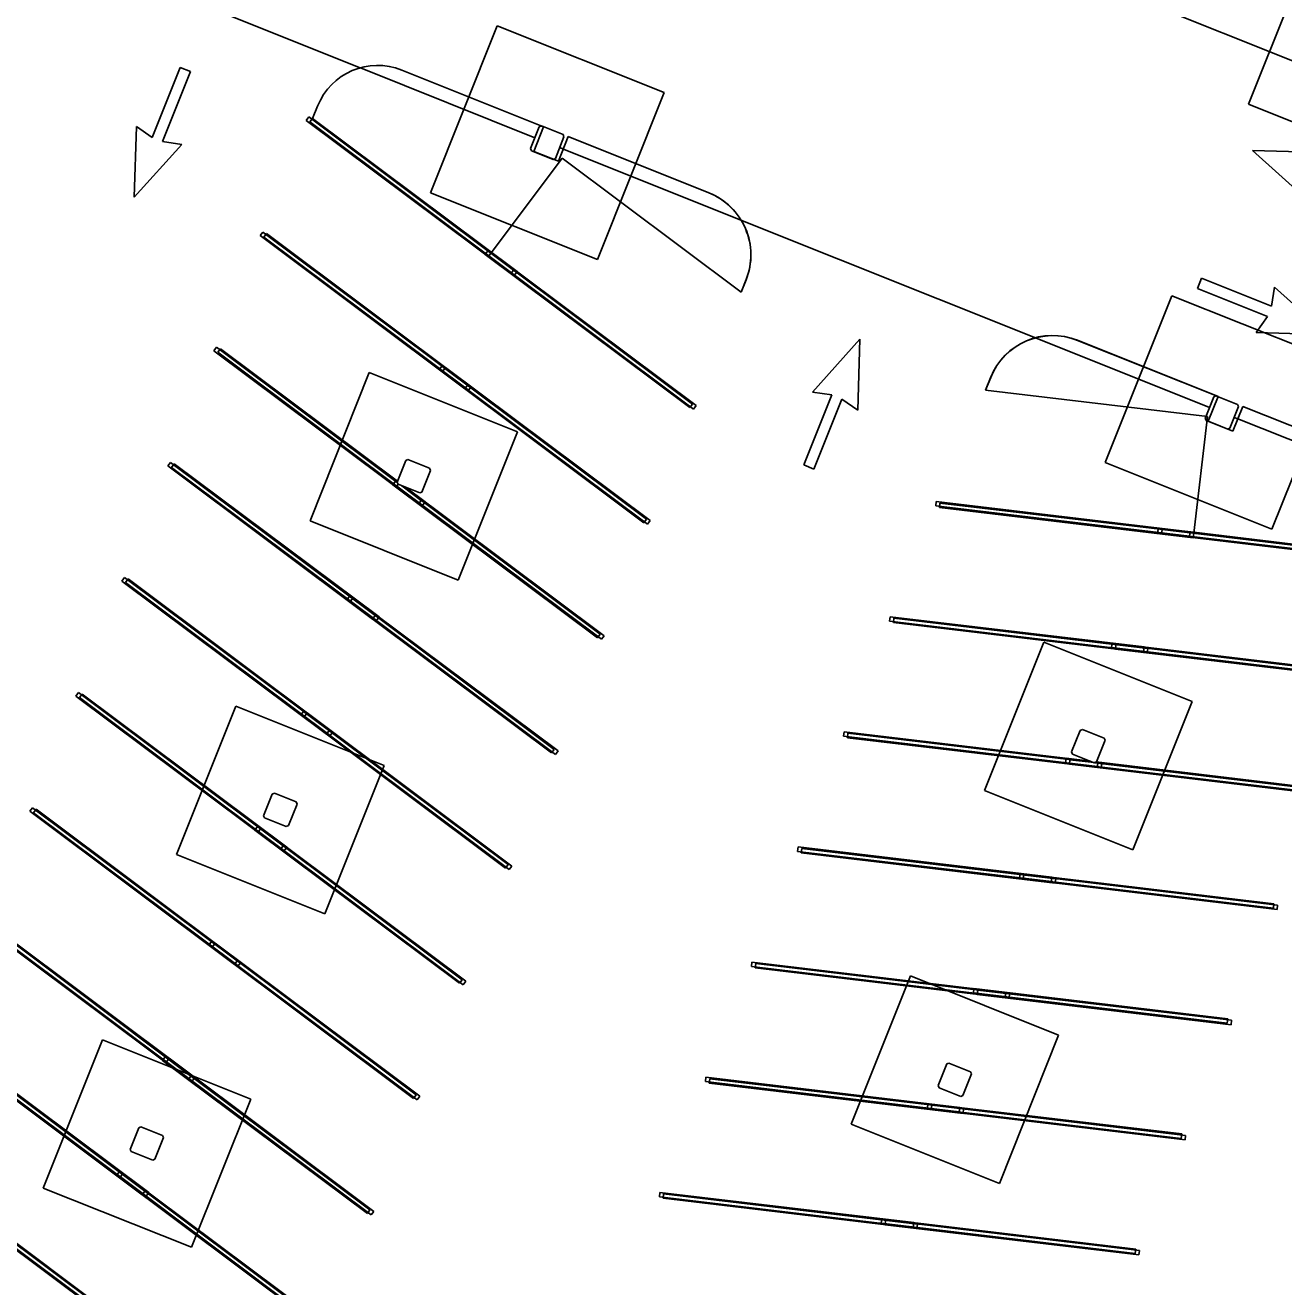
# Model space of a CAD drawing. Extents: x 468143 to 491361, y 1438528 to 1468730.
# Drawn here: x 488837.5 to 488932.1, y 1467080.3 to 1467175.1 of the extents above; entities that cross this region are included whole.
import ezdxf

# ---------------------------------------------------------------- set-up
doc = ezdxf.new("R2010")
doc.units = 0
doc.layers.add('Default', color=7, linetype='Continuous')
doc.layers.add('Xreference_dp', color=7, linetype='Continuous')

# ---------------------------------------------------------------- blocks, each defined once
blk = doc.blocks.new('Footing-Rectangular - F1-181549-FOUNDATION PLAN_1')
at = {"layer": 'Default'}
for p, q in [((72, 72), (-72, 72)), ((-72, 72), (-72, -72)), ((-72, -72), (-72, 72)), ((-72, 72), (72, 72)), ((72, -72), (72, 72)), ((72, 72), (72, -72)), ((-72, -72), (72, -72)), ((72, -72), (-72, -72))]:
    blk.add_line(p, q, dxfattribs=at)
blk = doc.blocks.new('Footing-Rectangular - F14-740151-FOUNDATION PLAN_1')
at = {"layer": 'Default'}
for p, q in [((81, 81), (-81, 81)), ((-81, 81), (-81, -81)), ((-81, -81), (-81, 81)), ((-81, 81), (81, 81)), ((81, -81), (81, 81)), ((81, 81), (81, -81)), ((-81, -81), (81, -81)), ((81, -81), (-81, -81))]:
    blk.add_line(p, q, dxfattribs=at)

msp = doc.modelspace()

# ---------------------------------------------------------------- linework, layer by layer
at = {"layer": 'Xreference_dp'}
for p, q in [((488871.705, 1467196.824), (489040.048, 1467129.477)), ((488934.421, 1467181.687), (488929.407, 1467169.153)), ((488862.681, 1467171.888), (488840.656, 1467180.699)), ((488840.656, 1467180.699), (488862.681, 1467171.888)), ((488849.153, 1467171.915), (488847.047, 1467166.653)), ((488847.821, 1467166.343), (488849.926, 1467171.606)), ((488849.926, 1467171.606), (488849.153, 1467171.915)), ((488875.807, 1467166.637), (488862.695, 1467171.883)), ((488862.695, 1467171.883), (488875.807, 1467166.637)), ((488876.452, 1467167.46), (488865.802, 1467171.721)), ((488876.452, 1467167.46), (488865.802, 1467171.721)), ((488859.472, 1467169.009), (488859.101, 1467168.08)), ((488859.101, 1467168.08), (488859.472, 1467169.009)), ((488929.407, 1467169.153), (488941.941, 1467164.139)), ((488858.607, 1467167.927), (488858.807, 1467168.194)), ((488858.607, 1467167.927), (488873.987, 1467156.419)), ((488858.807, 1467168.194), (488874.187, 1467156.686)), ((488858.89, 1467167.816), (488859.09, 1467168.083)), ((488858.89, 1467167.816), (488874.27, 1467156.309)), ((488859.09, 1467168.083), (488874.47, 1467156.576)), ((488859.101, 1467168.08), (488872.551, 1467158.017)), ((488845.856, 1467167.488), (488845.701, 1467162.166)), ((488847.047, 1467166.653), (488845.856, 1467167.488)), ((488876.128, 1467167.446), (488875.478, 1467165.821)), ((488875.71, 1467165.603), (488876.452, 1467167.46)), ((488876.29, 1467167.516), (488876.128, 1467167.446)), ((488877.915, 1467166.866), (488876.29, 1467167.516)), ((488877.335, 1467165.078), (488877.985, 1467166.703)), ((488878.309, 1467166.717), (488877.566, 1467164.86)), ((488877.985, 1467166.703), (488877.915, 1467166.866)), ((488888.861, 1467162.496), (488878.309, 1467166.717)), ((488878.309, 1467166.717), (488888.88, 1467162.488)), ((488845.701, 1467162.166), (488849.26, 1467166.126)), ((488849.26, 1467166.126), (488847.821, 1467166.343)), ((488875.478, 1467165.821), (488875.547, 1467165.659)), ((488877.936, 1467165.785), (488877.664, 1467165.894)), ((488877.664, 1467165.894), (488877.936, 1467165.785)), ((488891.281, 1467160.446), (488877.936, 1467165.785)), ((488877.936, 1467165.785), (488891.281, 1467160.446)), ((488872.551, 1467158.017), (488877.843, 1467165.089)), ((488875.547, 1467165.659), (488877.172, 1467165.009)), ((488877.566, 1467164.86), (488875.71, 1467165.603)), ((488877.172, 1467165.009), (488877.335, 1467165.078)), ((488877.843, 1467165.089), (488891.292, 1467155.027)), ((488891.292, 1467155.027), (488877.843, 1467165.089)), ((488929.721, 1467165.667), (488933.681, 1467162.108)), ((488935.043, 1467165.512), (488929.721, 1467165.667)), ((488913.413, 1467151.592), (488891.281, 1467160.446)), ((488891.281, 1467160.446), (488913.413, 1467151.592)), ((488855.146, 1467159.276), (488855.346, 1467159.543)), ((488855.146, 1467159.276), (488870.526, 1467147.769)), ((488855.346, 1467159.543), (488870.726, 1467148.035)), ((488855.43, 1467159.165), (488855.629, 1467159.432)), ((488855.43, 1467159.165), (488870.809, 1467147.658)), ((488855.629, 1467159.432), (488871.009, 1467147.925)), ((488872.058, 1467157.863), (488872.257, 1467158.13)), ((488887.438, 1467146.356), (488872.058, 1467157.863)), ((488887.637, 1467146.623), (488872.257, 1467158.13)), ((488872.341, 1467157.752), (488872.541, 1467158.019)), ((488887.721, 1467146.245), (488872.341, 1467157.752)), ((488887.92, 1467146.512), (488872.541, 1467158.019)), ((488874.187, 1467156.686), (488873.987, 1467156.419)), ((488874.47, 1467156.576), (488874.27, 1467156.309)), ((488891.292, 1467155.027), (488891.671, 1467155.974)), ((488891.292, 1467155.027), (488891.664, 1467155.955)), ((488925.883, 1467156.073), (488925.573, 1467155.299)), ((488931.145, 1467153.967), (488925.883, 1467156.073)), ((488931.362, 1467155.406), (488931.145, 1467153.967)), ((488935.322, 1467151.848), (488931.362, 1467155.406)), ((488925.573, 1467155.299), (488930.836, 1467153.194)), ((488930.836, 1467153.194), (488930, 1467152.003)), ((488926.486, 1467146.362), (488913.413, 1467151.592)), ((488913.413, 1467151.592), (488926.486, 1467146.362)), ((488930, 1467152.003), (488935.322, 1467151.848)), ((488851.686, 1467150.625), (488851.885, 1467150.892)), ((488851.686, 1467150.625), (488867.065, 1467139.118)), ((488851.885, 1467150.892), (488865.463, 1467140.733)), ((488851.969, 1467150.514), (488852.168, 1467150.781)), ((488852.168, 1467150.781), (488865.48, 1467140.822)), ((488900.218, 1467151.486), (488896.659, 1467147.526)), ((488900.063, 1467146.164), (488900.218, 1467151.486)), ((488927.131, 1467147.186), (488916.56, 1467151.415)), ((488927.131, 1467147.186), (488916.579, 1467151.407)), ((488851.969, 1467150.514), (488867.349, 1467139.007)), ((488868.595, 1467149.213), (488868.795, 1467149.48)), ((488883.975, 1467137.706), (488868.595, 1467149.213)), ((488884.175, 1467137.973), (488868.795, 1467149.48)), ((488868.879, 1467149.102), (488869.078, 1467149.369)), ((488884.258, 1467137.595), (488868.879, 1467149.102)), ((488884.458, 1467137.862), (488869.078, 1467149.369)), ((488870.726, 1467148.035), (488870.526, 1467147.769)), ((488871.009, 1467147.925), (488870.809, 1467147.658)), ((488909.667, 1467147.676), (488910.046, 1467148.623)), ((488910.038, 1467148.604), (488909.667, 1467147.676)), ((488898.098, 1467147.309), (488895.993, 1467142.046)), ((488896.659, 1467147.526), (488898.098, 1467147.309)), ((488896.766, 1467141.737), (488898.872, 1467146.999)), ((488898.872, 1467146.999), (488900.063, 1467146.164)), ((488909.667, 1467147.676), (488926.345, 1467145.686)), ((488909.667, 1467147.676), (488926.345, 1467145.686)), ((488926.806, 1467147.172), (488926.156, 1467145.547)), ((488926.388, 1467145.329), (488927.131, 1467147.186)), ((488926.969, 1467147.241), (488926.806, 1467147.172)), ((488928.593, 1467146.591), (488926.969, 1467147.241)), ((488887.637, 1467146.623), (488887.438, 1467146.356)), ((488887.92, 1467146.512), (488887.721, 1467146.245)), ((488928.013, 1467144.804), (488928.663, 1467146.429)), ((488928.988, 1467146.443), (488928.245, 1467144.586)), ((488928.663, 1467146.429), (488928.593, 1467146.591)), ((488939.638, 1467142.182), (488928.988, 1467146.443)), ((488928.988, 1467146.443), (488939.638, 1467142.182)), ((488926.345, 1467145.686), (488925.299, 1467136.914)), ((488926.156, 1467145.547), (488926.226, 1467145.384)), ((488926.226, 1467145.384), (488927.85, 1467144.734)), ((488928.245, 1467144.586), (488926.388, 1467145.329)), ((488928.615, 1467145.511), (488928.343, 1467145.619)), ((488928.343, 1467145.619), (488928.615, 1467145.511)), ((488941.999, 1467140.156), (488928.615, 1467145.511)), ((488928.615, 1467145.511), (488941.999, 1467140.156)), ((488927.85, 1467144.734), (488928.013, 1467144.804)), ((488848.225, 1467141.974), (488848.424, 1467142.241)), ((488848.424, 1467142.241), (488863.804, 1467130.734)), ((488848.508, 1467141.863), (488848.708, 1467142.13)), ((488848.708, 1467142.13), (488864.087, 1467130.623)), ((488866.099, 1467142.378), (488865.449, 1467140.753)), ((488866.261, 1467142.447), (488866.099, 1467142.378)), ((488867.886, 1467141.797), (488866.261, 1467142.447)), ((488895.993, 1467142.046), (488896.766, 1467141.737)), ((488848.225, 1467141.974), (488863.604, 1467130.467)), ((488848.508, 1467141.863), (488863.888, 1467130.356)), ((488867.306, 1467140.01), (488867.956, 1467141.635)), ((488867.956, 1467141.635), (488867.886, 1467141.797)), ((488865.134, 1467140.562), (488865.334, 1467140.829)), ((488880.514, 1467129.055), (488865.134, 1467140.562)), ((488865.463, 1467140.733), (488865.334, 1467140.829)), ((488865.418, 1467140.452), (488865.524, 1467140.594)), ((488880.797, 1467128.944), (488865.418, 1467140.452)), ((488865.449, 1467140.753), (488865.519, 1467140.59)), ((488865.519, 1467140.59), (488867.143, 1467139.94)), ((488880.714, 1467129.322), (488865.794, 1467140.485)), ((488865.794, 1467140.485), (488867.265, 1467139.385)), ((488880.997, 1467129.211), (488866.085, 1467140.369)), ((488866.085, 1467140.369), (488867.548, 1467139.274)), ((488867.265, 1467139.385), (488867.065, 1467139.118)), ((488867.143, 1467139.94), (488867.306, 1467140.01)), ((488867.548, 1467139.274), (488867.349, 1467139.007)), ((488905.913, 1467138.964), (488905.952, 1467139.295)), ((488925.025, 1467137.02), (488905.952, 1467139.295)), ((488924.986, 1467136.689), (488905.913, 1467138.964)), ((488906.196, 1467138.854), (488906.235, 1467139.185)), ((488925.269, 1467136.578), (488906.196, 1467138.854)), ((488925.308, 1467136.909), (488906.235, 1467139.185)), ((488884.175, 1467137.973), (488883.975, 1467137.706)), ((488884.458, 1467137.862), (488884.258, 1467137.595)), ((488922.593, 1467136.974), (488922.632, 1467137.305)), ((488922.632, 1467137.305), (488925.308, 1467136.986)), ((488922.593, 1467136.974), (488941.666, 1467134.698)), ((488922.876, 1467136.863), (488922.916, 1467137.194)), ((488922.876, 1467136.863), (488941.949, 1467134.587)), ((488922.916, 1467137.194), (488941.989, 1467134.918)), ((488925.025, 1467137.02), (488924.986, 1467136.689)), ((488925.308, 1467136.909), (488925.269, 1467136.578)), ((488925.299, 1467136.914), (488941.979, 1467134.924)), ((488925.308, 1467136.986), (488941.705, 1467135.029)), ((488844.764, 1467133.323), (488844.963, 1467133.59)), ((488844.963, 1467133.59), (488860.343, 1467122.083)), ((488844.764, 1467133.323), (488860.144, 1467121.816)), ((488845.047, 1467133.213), (488845.247, 1467133.479)), ((488845.047, 1467133.213), (488860.427, 1467121.705)), ((488845.247, 1467133.479), (488860.626, 1467121.972)), ((488861.674, 1467131.912), (488861.873, 1467132.178)), ((488877.053, 1467120.404), (488861.674, 1467131.912)), ((488877.253, 1467120.671), (488861.873, 1467132.178)), ((488861.957, 1467131.801), (488862.156, 1467132.068)), ((488877.337, 1467120.293), (488861.957, 1467131.801)), ((488877.536, 1467120.56), (488862.156, 1467132.068)), ((488863.804, 1467130.734), (488863.604, 1467130.467)), ((488864.087, 1467130.623), (488863.888, 1467130.356)), ((488902.454, 1467130.313), (488902.493, 1467130.644)), ((488921.527, 1467128.038), (488902.454, 1467130.313)), ((488921.566, 1467128.368), (488902.493, 1467130.644)), ((488902.737, 1467130.203), (488902.776, 1467130.533)), ((488921.81, 1467127.927), (488902.737, 1467130.203)), ((488921.849, 1467128.258), (488902.776, 1467130.533)), ((488880.714, 1467129.322), (488880.514, 1467129.055)), ((488880.997, 1467129.211), (488880.797, 1467128.944)), ((488919.132, 1467128.323), (488919.172, 1467128.654)), ((488919.132, 1467128.323), (488938.205, 1467126.047)), ((488919.172, 1467128.654), (488938.245, 1467126.378)), ((488919.415, 1467128.212), (488919.455, 1467128.543)), ((488919.415, 1467128.212), (488938.488, 1467125.937)), ((488919.455, 1467128.543), (488938.528, 1467126.268)), ((488921.566, 1467128.368), (488921.527, 1467128.038)), ((488921.849, 1467128.258), (488921.81, 1467127.927)), ((488841.303, 1467124.672), (488841.503, 1467124.939)), ((488841.303, 1467124.672), (488856.683, 1467113.165)), ((488841.503, 1467124.939), (488856.882, 1467113.432)), ((488841.586, 1467124.562), (488841.786, 1467124.829)), ((488841.586, 1467124.562), (488856.966, 1467113.054)), ((488841.786, 1467124.829), (488857.166, 1467113.321)), ((488858.213, 1467123.261), (488858.412, 1467123.528)), ((488873.593, 1467111.753), (488858.213, 1467123.261)), ((488873.792, 1467112.02), (488858.412, 1467123.528)), ((488858.496, 1467123.15), (488858.696, 1467123.417)), ((488873.876, 1467111.642), (488858.496, 1467123.15)), ((488874.075, 1467111.909), (488858.696, 1467123.417)), ((488916.94, 1467122.173), (488916.777, 1467122.103)), ((488918.564, 1467121.523), (488916.94, 1467122.173)), ((488860.343, 1467122.083), (488860.144, 1467121.816)), ((488860.626, 1467121.972), (488860.427, 1467121.705)), ((488898.993, 1467121.662), (488899.032, 1467121.993)), ((488918.066, 1467119.387), (488898.993, 1467121.662)), ((488917.534, 1467119.786), (488899.032, 1467121.993)), ((488899.276, 1467121.552), (488899.315, 1467121.883)), ((488918.349, 1467119.276), (488899.276, 1467121.552)), ((488917.809, 1467119.676), (488899.315, 1467121.883)), ((488916.777, 1467122.103), (488916.127, 1467120.478)), ((488917.984, 1467119.736), (488918.634, 1467121.36)), ((488918.634, 1467121.36), (488918.564, 1467121.523)), ((488877.253, 1467120.671), (488877.053, 1467120.404)), ((488877.536, 1467120.56), (488877.337, 1467120.293)), ((488916.127, 1467120.478), (488916.197, 1467120.316)), ((488916.197, 1467120.316), (488917.822, 1467119.666)), ((488915.671, 1467119.672), (488915.711, 1467120.003)), ((488915.671, 1467119.672), (488934.744, 1467117.397)), ((488915.711, 1467120.003), (488917.534, 1467119.786)), ((488915.954, 1467119.562), (488915.994, 1467119.893)), ((488915.954, 1467119.562), (488935.027, 1467117.286)), ((488915.994, 1467119.893), (488917.809, 1467119.676)), ((488917.822, 1467119.666), (488917.984, 1467119.736)), ((488918.388, 1467119.607), (488917.835, 1467119.673)), ((488917.835, 1467119.673), (488935.067, 1467117.617)), ((488918.105, 1467119.718), (488917.976, 1467119.733)), ((488917.976, 1467119.733), (488934.784, 1467117.728)), ((488918.105, 1467119.718), (488918.066, 1467119.387)), ((488918.388, 1467119.607), (488918.349, 1467119.276)), ((488856.07, 1467117.309), (488855.42, 1467115.685)), ((488856.233, 1467117.379), (488856.07, 1467117.309)), ((488857.857, 1467116.729), (488856.233, 1467117.379)), ((488857.277, 1467114.942), (488857.927, 1467116.566)), ((488857.927, 1467116.566), (488857.857, 1467116.729)), ((488837.842, 1467116.022), (488838.042, 1467116.289)), ((488837.842, 1467116.022), (488853.222, 1467104.514)), ((488838.042, 1467116.289), (488853.421, 1467104.781)), ((488838.125, 1467115.911), (488838.325, 1467116.178)), ((488838.125, 1467115.911), (488853.505, 1467104.403)), ((488838.325, 1467116.178), (488853.705, 1467104.67)), ((488855.42, 1467115.685), (488855.49, 1467115.522)), ((488855.49, 1467115.522), (488857.114, 1467114.872)), ((488854.752, 1467114.61), (488854.952, 1467114.877)), ((488870.132, 1467103.102), (488854.752, 1467114.61)), ((488870.331, 1467103.369), (488854.952, 1467114.877)), ((488855.035, 1467114.499), (488855.235, 1467114.766)), ((488870.614, 1467103.258), (488855.235, 1467114.766)), ((488857.114, 1467114.872), (488857.277, 1467114.942)), ((488870.415, 1467102.991), (488855.035, 1467114.499)), ((488856.882, 1467113.432), (488856.683, 1467113.165)), ((488857.166, 1467113.321), (488856.966, 1467113.054)), ((488895.532, 1467113.012), (488895.571, 1467113.343)), ((488914.605, 1467110.736), (488895.532, 1467113.012)), ((488914.644, 1467111.067), (488895.571, 1467113.343)), ((488895.815, 1467112.901), (488895.854, 1467113.232)), ((488914.888, 1467110.625), (488895.815, 1467112.901)), ((488914.927, 1467110.956), (488895.854, 1467113.232)), ((488873.792, 1467112.02), (488873.593, 1467111.753)), ((488874.075, 1467111.909), (488873.876, 1467111.642)), ((488912.21, 1467111.021), (488912.25, 1467111.352)), ((488912.21, 1467111.021), (488931.283, 1467108.746)), ((488912.25, 1467111.352), (488931.323, 1467109.077)), ((488912.493, 1467110.911), (488912.533, 1467111.242)), ((488912.493, 1467110.911), (488931.566, 1467108.635)), ((488912.533, 1467111.242), (488931.606, 1467108.966)), ((488914.644, 1467111.067), (488914.605, 1467110.736)), ((488914.927, 1467110.956), (488914.888, 1467110.625)), ((488931.323, 1467109.077), (488931.283, 1467108.746)), ((488931.606, 1467108.966), (488931.566, 1467108.635)), ((488834.381, 1467107.371), (488849.761, 1467095.863)), ((488834.581, 1467107.638), (488849.961, 1467096.13)), ((488834.664, 1467107.26), (488850.044, 1467095.752)), ((488834.864, 1467107.527), (488850.244, 1467096.019)), ((488851.291, 1467105.959), (488851.491, 1467106.226)), ((488866.87, 1467094.718), (488851.491, 1467106.226)), ((488851.574, 1467105.848), (488851.774, 1467106.115)), ((488867.154, 1467094.607), (488851.774, 1467106.115)), ((488866.671, 1467094.451), (488851.291, 1467105.959)), ((488866.954, 1467094.341), (488851.574, 1467105.848)), ((488853.421, 1467104.781), (488853.222, 1467104.514)), ((488853.705, 1467104.67), (488853.505, 1467104.403)), ((488892.071, 1467104.361), (488892.11, 1467104.692)), ((488911.144, 1467102.085), (488892.071, 1467104.361)), ((488911.183, 1467102.416), (488892.11, 1467104.692)), ((488892.354, 1467104.25), (488892.394, 1467104.581)), ((488911.427, 1467101.974), (488892.354, 1467104.25)), ((488911.467, 1467102.305), (488892.394, 1467104.581)), ((488870.331, 1467103.369), (488870.132, 1467103.102)), ((488870.614, 1467103.258), (488870.415, 1467102.991)), ((488908.749, 1467102.371), (488908.789, 1467102.702)), ((488908.749, 1467102.371), (488927.822, 1467100.095)), ((488908.789, 1467102.702), (488927.862, 1467100.426)), ((488909.033, 1467102.26), (488909.072, 1467102.591)), ((488909.033, 1467102.26), (488928.106, 1467099.984)), ((488909.072, 1467102.591), (488928.145, 1467100.315)), ((488911.183, 1467102.416), (488911.144, 1467102.085)), ((488911.467, 1467102.305), (488911.427, 1467101.974)), ((488927.862, 1467100.426), (488927.822, 1467100.095)), ((488928.145, 1467100.315), (488928.106, 1467099.984)), ((488830.92, 1467098.72), (488846.3, 1467087.212)), ((488831.12, 1467098.987), (488846.5, 1467087.479)), ((488831.203, 1467098.609), (488846.583, 1467087.102)), ((488831.403, 1467098.876), (488846.783, 1467087.368)), ((488847.83, 1467097.308), (488848.03, 1467097.575)), ((488863.41, 1467086.067), (488848.03, 1467097.575)), ((488863.21, 1467085.801), (488847.83, 1467097.308)), ((488848.113, 1467097.197), (488848.313, 1467097.464)), ((488863.493, 1467085.69), (488848.113, 1467097.197)), ((488863.693, 1467085.957), (488848.313, 1467097.464)), ((488906.748, 1467097.035), (488906.098, 1467095.41)), ((488906.911, 1467097.105), (488906.748, 1467097.035)), ((488908.536, 1467096.454), (488906.911, 1467097.105)), ((488849.961, 1467096.13), (488849.761, 1467095.863)), ((488850.244, 1467096.019), (488850.044, 1467095.752)), ((488888.61, 1467095.71), (488888.65, 1467096.041)), ((488907.683, 1467093.434), (488888.61, 1467095.71)), ((488907.723, 1467093.765), (488888.65, 1467096.041)), ((488888.893, 1467095.599), (488888.933, 1467095.93)), ((488907.966, 1467093.323), (488888.893, 1467095.599)), ((488908.006, 1467093.654), (488888.933, 1467095.93)), ((488907.955, 1467094.667), (488908.605, 1467096.292)), ((488908.605, 1467096.292), (488908.536, 1467096.454)), ((488866.87, 1467094.718), (488866.671, 1467094.451)), ((488906.098, 1467095.41), (488906.168, 1467095.248)), ((488906.168, 1467095.248), (488907.793, 1467094.598)), ((488907.793, 1467094.598), (488907.955, 1467094.667)), ((488867.154, 1467094.607), (488866.954, 1467094.341)), ((488905.288, 1467093.72), (488905.328, 1467094.051)), ((488905.288, 1467093.72), (488924.362, 1467091.444)), ((488905.328, 1467094.051), (488924.401, 1467091.775)), ((488905.572, 1467093.609), (488905.611, 1467093.94)), ((488905.611, 1467093.94), (488924.684, 1467091.664)), ((488907.723, 1467093.765), (488907.683, 1467093.434)), ((488905.572, 1467093.609), (488924.645, 1467091.333)), ((488908.006, 1467093.654), (488907.966, 1467093.323)), ((488846.041, 1467092.241), (488845.391, 1467090.616)), ((488846.204, 1467092.311), (488846.041, 1467092.241)), ((488847.828, 1467091.661), (488846.204, 1467092.311)), ((488847.248, 1467089.873), (488847.898, 1467091.498)), ((488847.898, 1467091.498), (488847.828, 1467091.661)), ((488924.401, 1467091.775), (488924.362, 1467091.444)), ((488924.684, 1467091.664), (488924.645, 1467091.333)), ((488827.459, 1467090.069), (488842.839, 1467078.562)), ((488827.659, 1467090.336), (488843.039, 1467078.828)), ((488827.742, 1467089.958), (488843.122, 1467078.451)), ((488827.942, 1467090.225), (488843.322, 1467078.718)), ((488845.391, 1467090.616), (488845.461, 1467090.454)), ((488845.461, 1467090.454), (488847.086, 1467089.804)), ((488847.086, 1467089.804), (488847.248, 1467089.873)), ((488844.369, 1467088.657), (488844.569, 1467088.924)), ((488859.749, 1467077.15), (488844.369, 1467088.657)), ((488859.949, 1467077.417), (488844.569, 1467088.924)), ((488844.652, 1467088.546), (488844.852, 1467088.813)), ((488860.032, 1467077.039), (488844.652, 1467088.546)), ((488860.232, 1467077.306), (488844.852, 1467088.813)), ((488846.5, 1467087.479), (488846.3, 1467087.212)), ((488846.783, 1467087.368), (488846.583, 1467087.102)), ((488885.149, 1467087.059), (488885.189, 1467087.39)), ((488904.222, 1467084.783), (488885.149, 1467087.059)), ((488904.262, 1467085.114), (488885.189, 1467087.39)), ((488885.432, 1467086.948), (488885.472, 1467087.279)), ((488904.545, 1467085.003), (488885.472, 1467087.279)), ((488904.505, 1467084.672), (488885.432, 1467086.948)), ((488863.41, 1467086.067), (488863.21, 1467085.801)), ((488863.693, 1467085.957), (488863.493, 1467085.69)), ((488901.828, 1467085.069), (488901.867, 1467085.4)), ((488901.867, 1467085.4), (488920.94, 1467083.124)), ((488902.111, 1467084.958), (488902.15, 1467085.289)), ((488902.15, 1467085.289), (488921.223, 1467083.013)), ((488901.828, 1467085.069), (488920.901, 1467082.793)), ((488902.111, 1467084.958), (488921.184, 1467082.682)), ((488904.262, 1467085.114), (488904.222, 1467084.783)), ((488904.545, 1467085.003), (488904.505, 1467084.672)), ((488920.94, 1467083.124), (488920.901, 1467082.793)), ((488921.223, 1467083.013), (488921.184, 1467082.682))]:
    msp.add_line(p, q, dxfattribs=at)
for centre, radius, start, end in [((488863.993, 1467167.2), 4.869, 68.19552, 158.19552), ((488863.993, 1467167.2), 4.869, 68.19552, 158.19552), ((488886.992, 1467157.824), 5.032, 338.19552, 68.19552), ((488887.019, 1467157.836), 5.011, 338.19552, 68.19552), ((488914.71, 1467146.735), 5.032, 68.19552, 158.19552), ((488914.699, 1467146.762), 5.011, 68.19552, 158.19552), ((489279.514, 1466880.809), 368.535, 145.18455, 169.83213), ((489279.514, 1466880.809), 368.535, 145.18455, 169.83213), ((489279.514, 1466880.809), 356.535, 145.24724, 169.83213), ((489279.514, 1466880.809), 356.535, 145.24724, 169.83213)]:
    msp.add_arc(centre, radius, start, end, dxfattribs=at)

# ---------------------------------------------------------------- block references
at = {"layer": 'Xreference_dp', "xscale": 0.08333333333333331, "yscale": 0.08333333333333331, "rotation": 158.19551636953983}
for name, p in [('Footing-Rectangular - F14-740151-FOUNDATION PLAN_1', (488876.731, 1467166.262)), ('Footing-Rectangular - F14-740151-FOUNDATION PLAN_1', (488927.41, 1467145.988)), ('Footing-Rectangular - F1-181549-FOUNDATION PLAN_1', (488866.702, 1467141.194)), ('Footing-Rectangular - F1-181549-FOUNDATION PLAN_1', (488917.381, 1467120.919)), ('Footing-Rectangular - F1-181549-FOUNDATION PLAN_1', (488856.673, 1467116.126)), ('Footing-Rectangular - F1-181549-FOUNDATION PLAN_1', (488907.352, 1467095.851)), ('Footing-Rectangular - F1-181549-FOUNDATION PLAN_1', (488846.645, 1467091.057))]:
    msp.add_blockref(name, p, dxfattribs=at)

doc.saveas('drawing.dxf')
